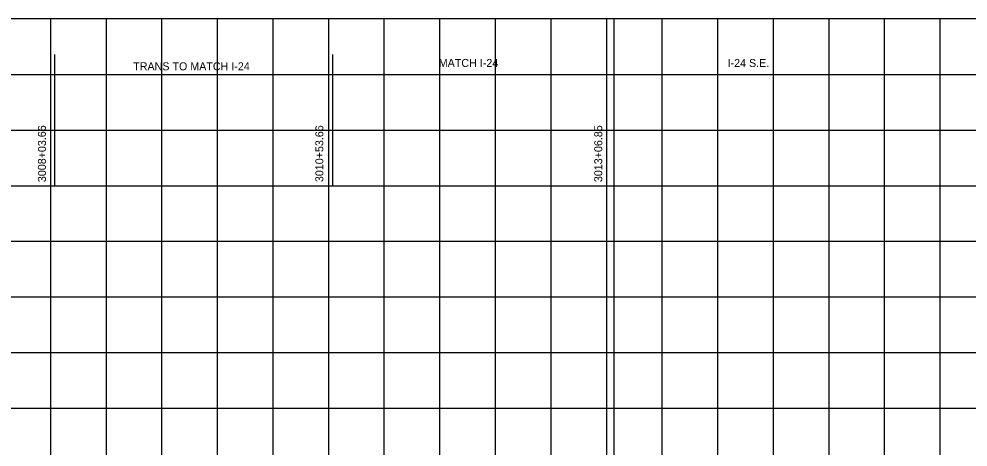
# Model space of a CAD drawing. Extents: x -7164 to 2214450, y -19642 to 253469.
# Drawn here: x 771 to 1625, y 9615 to 10000 of the extents above; entities that cross this region are included whole.
import ezdxf

# ---------------------------------------------------------------- set-up
doc = ezdxf.new("R2010")
doc.units = 0
for name, color, linetype in [('DESIGN - PROFILE - Proposed Curve Text', 7, 'Continuous'), ('DESIGN - SCRATCH - User 1', 7, 'Continuous'), ('DESIGN - SHEET - Light Grid', 7, 'Continuous')]:
    doc.layers.add(name, color=color, linetype=linetype)

msp = doc.modelspace()

# ---------------------------------------------------------------- linework, layer by layer
at = {"layer": 'DESIGN - PROFILE - Proposed Curve Text'}
for p, q in [((803.66, 9850), (803.66, 9968.1)), ((803.66, 9850), (803.66, 9968.1)), ((1053.66, 9850), (1053.66, 9968.1)), ((1053.66, 9850), (1053.66, 9968.1)), ((1306.85, 9850), (1306.85, 9968.1)), ((1306.85, 9850), (1306.85, 9968.1)), ((568.75, 9950), (803.66, 9950)), ((568.75, 9950), (803.66, 9950)), ((803.66, 9950), (1053.66, 9950)), ((803.66, 9950), (1053.66, 9950)), ((1053.66, 9950), (1306.85, 9950)), ((1053.66, 9950), (1306.85, 9950)), ((1306.85, 9950), (2600, 9950)), ((1306.85, 9950), (2600, 9950))]:
    msp.add_line(p, q, dxfattribs=at)
at = {"layer": 'DESIGN - SCRATCH - User 1'}
msp.add_line((2600, 10000), (0, 10000), dxfattribs=at)
msp.add_line((2600, 10000), (0, 10000), dxfattribs=at)
msp.add_lwpolyline([(0, 9000), (1306.85, 9000), (1306.85, 10000)], dxfattribs=at)
msp.add_lwpolyline([(0, 9000), (1306.85, 9000), (1306.85, 10000)], dxfattribs=at)
at = {"layer": 'DESIGN - SHEET - Light Grid'}
for p, q in [((800, 9000), (800, 10000)), ((800, 9000), (800, 10000)), ((850, 9000), (850, 10000)), ((850, 9000), (850, 10000)), ((900, 9000), (900, 10000)), ((900, 9000), (900, 10000)), ((950, 9000), (950, 10000)), ((950, 9000), (950, 10000)), ((1000, 9000), (1000, 10000)), ((1000, 9000), (1000, 10000)), ((1050, 9000), (1050, 10000)), ((1050, 9000), (1050, 10000)), ((1100, 9000), (1100, 10000)), ((1100, 9000), (1100, 10000)), ((1150, 9000), (1150, 10000)), ((1150, 9000), (1150, 10000)), ((1200, 9000), (1200, 10000)), ((1200, 9000), (1200, 10000)), ((1250, 9000), (1250, 10000)), ((1250, 9000), (1250, 10000)), ((1300, 9000), (1300, 10000)), ((1300, 9000), (1300, 10000)), ((1350, 9000), (1350, 10000)), ((1350, 9000), (1350, 10000)), ((1400, 9000), (1400, 10000)), ((1400, 9000), (1400, 10000)), ((1450, 9000), (1450, 10000)), ((1450, 9000), (1450, 10000)), ((1500, 9000), (1500, 10000)), ((1500, 9000), (1500, 10000)), ((1550, 9000), (1550, 10000)), ((1550, 9000), (1550, 10000)), ((1600, 9000), (1600, 10000)), ((1600, 9000), (1600, 10000)), ((0, 9950), (2600, 9950)), ((0, 9950), (2600, 9950)), ((0, 9900), (2600, 9900)), ((0, 9900), (2600, 9900)), ((0, 9850), (2600, 9850)), ((0, 9850), (2600, 9850)), ((0, 9800), (2600, 9800)), ((0, 9800), (2600, 9800)), ((0, 9750), (2600, 9750)), ((0, 9750), (2600, 9750)), ((0, 9700), (2600, 9700)), ((0, 9700), (2600, 9700)), ((0, 9650), (2600, 9650)), ((0, 9650), (2600, 9650))]:
    msp.add_line(p, q, dxfattribs=at)

# ---------------------------------------------------------------- texts
at = {"layer": 'DESIGN - PROFILE - Proposed Curve Text'}
for s, p in [('MATCH I-24', (1148.95, 9956.8)), ('I-24 S.E.', (1408.76, 9956.8)), ('TRANS TO MATCH I-24', (874.13, 9953.83))]:
    msp.add_text(s, height=7.2, dxfattribs=at).set_placement(p)
for s, rotation, p in [('MATCH I-24', 360, (1148.95, 9956.8)), ('I-24 S.E.', 360, (1408.76, 9956.8)), ('TRANS TO MATCH I-24', 360, (874.13, 9953.83)), ('3008+03.66', 90, (795.64, 9853.23)), ('3008+03.66', 90, (795.64, 9853.23)), ('3010+53.66', 90, (1045.15, 9853.23)), ('3010+53.66', 90, (1045.15, 9853.23)), ('3013+06.85', 90, (1296.02, 9853.23)), ('3013+06.85', 90, (1296.02, 9853.23))]:
    msp.add_text(s, height=7.2, rotation=rotation, dxfattribs=at).set_placement(p)

doc.saveas('drawing.dxf')
